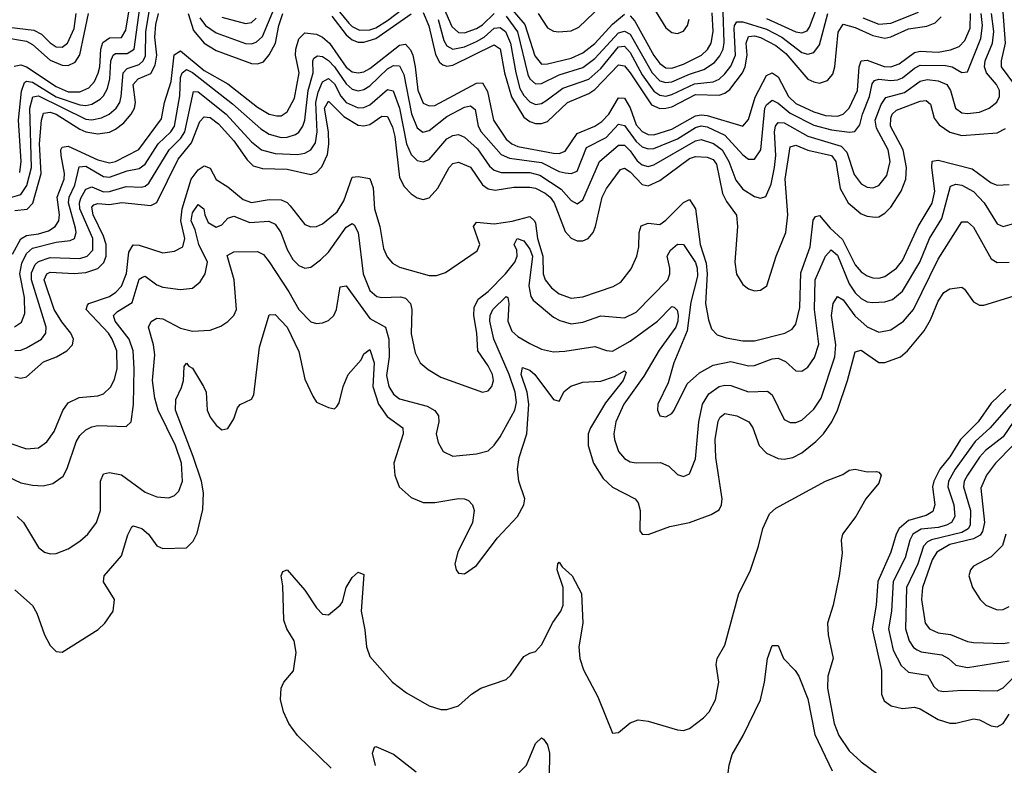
# Model space of a CAD drawing. Header units: inches. Extents: x 884549 to 1028252, y 526810 to 653624.
# Tile 877 of 1056: x 974006 to 977334, y 636249 to 638770. Entities that reach past the tile are written whole.
import ezdxf

# ---------------------------------------------------------------- set-up
doc = ezdxf.new("R2010")
doc.units = ezdxf.units.IN
doc.header["$MEASUREMENT"] = 0
doc.layers.add('A9673', color=7, linetype='Continuous')

msp = doc.modelspace()

# ---------------------------------------------------------------- linework, layer by layer
at = {"layer": 'A9673', "color": 5}
for points, elevation in [([(975028.6, 638868.6), (975118.3, 638758.3), (975130, 638746.4), (975154.6, 638734.6), (975190, 638735.1), (975210, 638742.5), (975250, 638767), (975330, 638827.7)], 2440), ([(975758.9, 638790), (975790, 638742.3), (975810, 638731), (975828.4, 638728.4), (975870, 638732.3), (975895.7, 638744.3), (976050, 638892.8)], 2520), ([(975418.6, 638858.6), (975466.6, 638746.6), (975490, 638725.8), (975510, 638725), (975550, 638739.3), (975570, 638752.6), (975610, 638791)], 2460), ([(973950, 638160.9), (974010, 638178.4), (974030.4, 638209.6), (974046.7, 638270), (974040.9, 638470), (974050.8, 638509.2), (974070, 638512.3), (974230, 638433.5), (974250, 638431.3), (974282.4, 638437.6), (974309.3, 638450.7), (974332.1, 638470), (974344.8, 638490), (974349.7, 638510), (974355.9, 638590), (974370, 638604.9), (974410, 638617.6), (974423.2, 638630), (974432.1, 638647.9), (974433, 638730), (974444.2, 638795.8)], 2440), ([(973987.5, 638612.5), (974010, 638617.5), (974030, 638610.4), (974130, 638544), (974170, 638526.2), (974210, 638526.2), (974240.4, 638539.6), (974258.8, 638561.2), (974271.4, 638588.6), (974277.2, 638610), (974281, 638670), (974287.6, 638692.4), (974310, 638708.1), (974350, 638709.4), (974365.5, 638734.5), (974377.8, 638810)], 2480), ([(974006.5, 638253.5), (974012, 638290), (974002.7, 638430), (974012.4, 638527.6), (974022.7, 638557.3), (974030, 638562.3), (974050, 638558.9), (974130, 638509.4), (974210, 638481.5), (974230, 638479.4), (974250, 638483.5), (974278.8, 638501.2), (974290, 638512.2), (974303, 638537), (974310.8, 638570), (974314.4, 638630), (974322.8, 638650), (974330, 638655.3), (974370, 638654.9), (974393.1, 638670), (974412.1, 638810)], 2460), ([(974615.7, 638775.7), (974633.9, 638750), (974670, 638725.3), (974770, 638689.1), (974790, 638688.3), (974806, 638694), (974827.2, 638712.8), (974867.4, 638810)], 2440), ([(975650, 638826.5), (975713.6, 638753.6), (975747.2, 638647.2), (975770, 638619.5), (975790, 638620.4), (975870, 638639.8), (975910, 638658.1), (975950, 638688.8), (976010, 638754.7), (976050, 638788.2)], 2480), ([(975650, 638781.8), (975688.7, 638728.7), (975724.2, 638584.2), (975730, 638570), (975750, 638553), (975770, 638553.6), (975830, 638583.5), (975910, 638608.3), (975950, 638638.7), (976030, 638725.1), (976050, 638731.3), (976070, 638720.6), (976144.2, 638590), (976170, 638563.2), (976190, 638556.8), (976210, 638559.3), (976270, 638585.8), (976318.9, 638601.1), (976354.9, 638625.1), (976372.8, 638647.2), (976383.6, 638670), (976387.4, 638692.6), (976384.2, 638795.8)], 2460), ([(976148.7, 638810), (976190, 638742.1), (976210, 638725.8), (976230, 638722.8), (976250, 638730.6), (976263.5, 638750), (976268.7, 638771.3)], 2520), ([(976530, 638773.1), (976630, 638728.6), (976650, 638725.1), (976667.8, 638732.2), (976675.8, 638744.2), (976700, 638810)], 2460), ([(976855.4, 638775.5), (976910, 638755), (976950, 638757.9), (977044.6, 638795.4)], 2440), ([(977370, 638549.9), (977324, 638610), (977324, 638630), (977337.8, 638690), (977328.9, 638811.1)], 2320), ([(973950, 638710.8), (974030, 638696.8), (974050, 638685.2), (974110, 638633.3), (974150, 638616), (974170, 638614.9), (974194.1, 638625.9), (974209.3, 638650.7), (974239, 638790)], 2520), ([(973970, 638744.4), (974053.9, 638733.9), (974080.2, 638720.2), (974110, 638691), (974130, 638678.4), (974150, 638676.3), (974168.1, 638690), (974190, 638739.3), (974197.1, 638790)], 2540), ([(973982.6, 637977.4), (974010, 638029.3), (974030, 638040.3), (974070, 638045.6), (974103.8, 638056.2), (974126.3, 638070), (974139, 638090), (974141.4, 638110), (974133.2, 638170), (974156.5, 638230), (974158.1, 638250), (974146.4, 638310), (974145.8, 638330), (974150, 638338.8), (974170, 638342.6), (974270, 638296.4), (974310, 638285.5), (974330, 638290.1), (974409.4, 638330.6), (974485.8, 638434.2), (974495.8, 638490), (974518.8, 638561.2), (974528.8, 638651.2), (974550, 638663.9), (974630, 638598.4), (974710, 638552.8), (974810, 638473.5), (974850, 638449.7), (974875.9, 638444.1), (974890, 638444.9), (974910, 638458.1), (974935.2, 638504.8), (974951.4, 638590), (974939.1, 638650), (974940, 638670), (974950, 638704.9), (974970, 638725.5), (975010, 638720.7), (975030, 638710.9), (975053.6, 638690), (975110, 638608.9), (975130, 638593.8), (975150, 638589.5), (975170, 638593.4), (975190, 638604.7), (975290, 638683.7), (975310, 638686.8), (975327.3, 638667.3), (975334.7, 638650), (975343.5, 638610), (975351.8, 638531.8), (975370, 638487.9), (975390, 638477.9), (975410, 638480.1), (975550, 638554.8), (975570, 638555.7), (975587.4, 638527.4), (975607.7, 638430), (975650, 638365.6), (975669.7, 638349.7), (975690, 638341.4), (975810, 638318.9), (975830, 638317.8), (975850, 638324.8), (975890, 638385.1), (975950, 638409.2), (975974.2, 638425.8), (975997.3, 638450), (976030, 638505.4), (976050, 638504.5), (976070, 638471.2), (976090, 638414.1), (976110, 638391.7), (976130, 638381.9), (976150, 638380.5), (976210, 638399.4), (976290, 638444.2), (976310, 638448.4), (976330, 638446.2), (976450, 638409.5), (976470, 638431.8), (976491.9, 638508.1), (976530, 638580.5), (976550, 638590.4), (976570, 638576), (976605, 638510), (976630, 638486.1), (976690, 638458.2), (976730, 638445.2), (976770, 638443.3), (976790, 638449.7), (976810, 638470.1), (976838, 638530), (976844, 638610), (976850, 638630.1), (976870, 638633.2), (976928.3, 638611.7), (976950, 638610.5), (976979.1, 638620.9), (977030, 638658.5), (977050, 638662.8), (977110, 638659.8), (977152.5, 638667.5), (977181.5, 638678.5), (977200.7, 638699.3), (977218.7, 638741.3), (977219.6, 638790)], 2380), ([(973989.1, 637730.9), (974012.6, 637747.4), (974023.7, 637776.3), (974022.8, 637830), (974006.5, 637910), (974013.5, 637946.5), (974030, 637979.5), (974050, 637997.4), (974130, 638017.1), (974176.8, 638023.2), (974191.9, 638030), (974197.1, 638050), (974194.9, 638065.1), (974170.9, 638150), (974173.7, 638170), (974193, 638210), (974207.7, 638272.3), (974230, 638274.5), (974290, 638239.9), (974310, 638237.8), (974370, 638258.3), (974410, 638266.1), (974430, 638281.3), (974474.7, 638350), (974517.2, 638390), (974530, 638410), (974547.7, 638512.3), (974550, 638574.7), (974555, 638590), (974570, 638601.6), (974590, 638591.6), (974725.2, 638485.2), (974821, 638401), (974850, 638383), (974890, 638371.7), (974910, 638372.7), (974938.1, 638381.9), (974950.4, 638389.6), (974963.9, 638410), (974970.2, 638429.8), (974981.7, 638530), (974998, 638590), (974996.7, 638630), (975000.7, 638639.3), (975012.7, 638647.3), (975030, 638645), (975050, 638631.3), (975070, 638610.3), (975110, 638553.2), (975130, 638535.1), (975150, 638529.2), (975170, 638534.1), (975190, 638545.7), (975250, 638603.8), (975270, 638614.7), (975290, 638614), (975304.3, 638584.3), (975330.9, 638450.9), (975350, 638403.8), (975369.2, 638389.2), (975390, 638394.9), (975450, 638442.9), (975510, 638473.5), (975530, 638478.4), (975546, 638466), (975555.9, 638410), (975566.5, 638390), (975633.4, 638313.4), (975661.7, 638301.7), (975770, 638286.5), (975830, 638256.8), (975850, 638251.4), (975870, 638249.3), (975890, 638257.7), (975922.2, 638337.8), (975988.4, 638371.6), (976030, 638416), (976050, 638411.4), (976090, 638357.8), (976110, 638339.9), (976130, 638332.8), (976150, 638334.3), (976230, 638366.9), (976290, 638405.7), (976310, 638410.8), (976330, 638407.8), (976390, 638379.6), (976450, 638312.4), (976470, 638298.1), (976490, 638297.6), (976511.2, 638330), (976524.8, 638470), (976530, 638482.1), (976550, 638497.2), (976570, 638487), (976610, 638454), (976690, 638413.2), (976750, 638397.4), (976810.7, 638389.3), (976828.7, 638391.3), (976845.3, 638414.7), (976854.4, 638450), (976878.8, 638510), (976887.3, 638552.7), (976895.5, 638564.5), (976910, 638569.1), (976950, 638563.5), (976973.5, 638566.5), (976990, 638572.8), (977030, 638606), (977050, 638615.7), (977134.9, 638614.9), (977157.4, 638610), (977190, 638591.2), (977210, 638592.9), (977254.2, 638705.8), (977260.7, 638750), (977256.3, 638790)], 2360), ([(973990, 638124.1), (974031.4, 638128.6), (974051.1, 638148.9), (974078.8, 638250), (974073.6, 638350), (974079.6, 638430), (974086.7, 638453.2), (974110, 638456.7), (974130, 638449.8), (974210, 638399), (974230, 638390), (974270, 638383.6), (974310, 638389.2), (974330, 638399.1), (974358.6, 638421.4), (974383, 638450), (974394, 638470), (974398.4, 638490), (974390, 638550.6), (974406.3, 638570), (974450, 638587.8), (974464.6, 638615.4), (974470.1, 638650), (974463.4, 638710), (974466.9, 638753.1), (974476.1, 638790)], 2420), ([(973990, 637651.6), (974010, 637652.1), (974030, 637660.1), (974080.2, 637690), (974094.8, 637710), (974095.4, 637730), (974046, 637890), (974046, 637914), (974058.5, 637941.5), (974070, 637952.5), (974110, 637966), (974210, 637961.9), (974234.1, 637970), (974253.2, 637990), (974253.9, 638030), (974210, 638130), (974208.5, 638150), (974213.2, 638166.8), (974230, 638196.7), (974250, 638204.8), (974290, 638188), (974310, 638189.1), (974366.1, 638206.1), (974416.6, 638203.4), (974430, 638207), (974442.8, 638217.2), (974511.3, 638330), (974551, 638369), (974564.3, 638390), (974593.6, 638526.4), (974610, 638525.7), (974704.5, 638450), (974790, 638356.7), (974823.6, 638330), (974870, 638316.9), (974945.7, 638314.3), (974970, 638317.9), (974990, 638329.2), (975006.3, 638353.7), (975011.4, 638390), (975006.9, 638490), (975015.1, 638524.9), (975030, 638559.9), (975050, 638570.4), (975070, 638553.3), (975091.4, 638511.4), (975109.5, 638490), (975150, 638471.5), (975170, 638472.5), (975190, 638482.3), (975250, 638533.6), (975269.2, 638529.2), (975290, 638471), (975313.2, 638350), (975330, 638313.4), (975350, 638294), (975370, 638288.9), (975390, 638296.8), (975450, 638366.5), (975470, 638377.9), (975490, 638381.5), (975510, 638372), (975553.1, 638333.1), (975594.4, 638274.4), (975610, 638260.8), (975633.1, 638253.1), (975730, 638252.5), (975763.9, 638243.9), (975836.4, 638196.4), (975870, 638158.9), (975890, 638146.7), (975910, 638160.2), (975965.5, 638290), (976030, 638344.9), (976050, 638345), (976070, 638326.6), (976093, 638293), (976110, 638278.6), (976130, 638273.9), (976150, 638279.3), (976290, 638360.2), (976310, 638364.7), (976351.2, 638351.2), (976380.6, 638330), (976403.3, 638290), (976427.1, 638227.1), (976450, 638196.6), (976490, 638171.8), (976510, 638165.8), (976528, 638172), (976546.1, 638213.9), (976557.9, 638270), (976561.7, 638310), (976557.9, 638390), (976560.7, 638410), (976570, 638422.4), (976590, 638421.2), (976670, 638376.3), (976782.4, 638342.4), (976802.3, 638322.3), (976826.1, 638246.1), (976850, 638214.4), (976870, 638203.4), (976890, 638201.2), (976910, 638209.5), (976936.8, 638243.2), (976948, 638290), (976941.7, 638330), (976902.6, 638402.6), (976897.6, 638430), (976917.5, 638482.5), (976933.4, 638506.6), (976996.3, 638523.7), (977050, 638561.5), (977072.8, 638567.2), (977110, 638563.3), (977139.6, 638550), (977152.6, 638530), (977168.7, 638470), (977190, 638455.3), (977210, 638452.1), (977250, 638457), (977283.2, 638470), (977308.9, 638491.1), (977318, 638510), (977318.1, 638530), (977308.1, 638550), (977273.7, 638590), (977267.1, 638610), (977269.7, 638630), (977293.9, 638690), (977298.6, 638730), (977291, 638790)], 2340), ([(974575.6, 638790), (974593.5, 638733.5), (974630, 638690.4), (974670, 638665.9), (974790, 638621.1), (974810, 638620.1), (974830, 638627.1), (974850, 638651.1), (974871.5, 638690), (974882.1, 638750), (974896, 638790)], 2420), ([(974690, 638778.6), (974770, 638757.2), (974790, 638760.6), (974805.7, 638774.3)], 2460), ([(975061.5, 638781.5), (975110, 638718.9), (975130, 638701.9), (975150, 638694), (975170, 638694), (975210, 638705.9), (975330, 638789.4)], 2420), ([(975370, 638793.6), (975389.4, 638749.4), (975412.1, 638652.1), (975425.5, 638625.5), (975436.8, 638616.8), (975450, 638612.4), (975470, 638615.4), (975610, 638685.1), (975630, 638671.2), (975644.7, 638590), (975668.5, 638508.5), (975710, 638440.2), (975730, 638424.9), (975750, 638418.5), (975770, 638418.2), (975790, 638425.3), (975857.8, 638490), (975930, 638520.4), (975950, 638533.8), (976030, 638617.2), (976050, 638614.1), (976070, 638590.1), (976141.7, 638481.7), (976169.5, 638469.5), (976190, 638470), (976210, 638475.3), (976290, 638516.5), (976370, 638514), (976390, 638520.8), (976406.5, 638533.5), (976448.7, 638590), (976458.3, 638610), (976464.6, 638650), (976461.4, 638690), (976470, 638712.9), (976490, 638714.5), (976510, 638709.4), (976562.3, 638682.3), (976595.3, 638655.3), (976670, 638569.1), (976690, 638559), (976710, 638555.5), (976736.3, 638563.7), (976754.1, 638585.9), (976760.9, 638610), (976772.7, 638727.3), (976790, 638754.3), (976830, 638743), (976890, 638716), (976930, 638707.7), (976950, 638711.2), (977010, 638738.4), (977072.4, 638747.6), (977100.9, 638759.1), (977121.1, 638778.9)], 2420), ([(975420.7, 638770), (975439.5, 638699.5), (975450, 638681.3), (975470, 638670.1), (975510, 638678.4), (975550, 638695.5), (975575.7, 638710), (975610, 638741.1), (975630, 638743.4), (975647.9, 638730), (975664.8, 638690), (975682.7, 638590), (975696.9, 638536.9), (975710, 638513.5), (975730, 638492.2), (975750, 638483.4), (975770, 638486.5), (975784.8, 638495.2), (975841.6, 638538.4), (975930, 638569.1), (975970, 638604.6), (976030, 638677.7), (976050, 638679.6), (976070, 638658.6), (976110, 638582.9), (976150, 638527.9), (976170, 638514.6), (976190, 638511.6), (976210, 638516.2), (976287.5, 638552.5), (976350, 638559.4), (976370, 638568.5), (976390, 638587.1), (976410, 638612.5), (976425.5, 638650), (976420.9, 638739.1), (976421.7, 638750), (976430, 638762.9), (976450, 638761.9), (976530, 638737.1), (976581.8, 638710), (976650, 638659.1), (976670, 638653.3), (976690, 638658.8), (976710, 638684.4), (976737.1, 638790)], 2440), ([(976070, 638783.1), (976084.9, 638764.9), (976150, 638648.3), (976170, 638621.7), (976190, 638607.4), (976210, 638605.2), (976250, 638618.8), (976310.6, 638649.4), (976331.2, 638668.8), (976343.4, 638690), (976350.1, 638729.9), (976347, 638793)], 2480), ([(973990, 637562.1), (974010, 637557.3), (974030, 637562.2), (974086.8, 637613.2), (974130.5, 637629.5), (974166.3, 637650), (974184.7, 637670), (974188, 637690), (974179.7, 637710), (974148.5, 637748.5), (974123.4, 637790), (974089.7, 637890.3), (974098, 637910), (974110, 637916.7), (974190, 637911.2), (974230, 637914.7), (974270, 637928.7), (974291, 637949), (974298.3, 637970), (974298.4, 638010), (974290, 638038.2), (974254.8, 638110), (974250, 638135.4), (974256.5, 638143.5), (974270, 638148), (974310, 638144.6), (974352.2, 638152.2), (974450, 638141.7), (974470, 638151.2), (974542.1, 638297.9), (974586.7, 638353.3), (974614.9, 638425.1), (974630, 638440.9), (974650, 638439.5), (974678.1, 638418.1), (974730, 638360.6), (974775.4, 638295.4), (974795.4, 638275.4), (974826.7, 638266.7), (974910, 638264.1), (974990, 638245.8), (975010, 638253.5), (975027.9, 638272.1), (975046.4, 638313.6), (975051.1, 638348.9), (975050, 638390), (975036.9, 638470), (975050, 638494.6), (975102, 638442), (975150, 638413.6), (975170, 638411.3), (975190, 638415.7), (975230, 638443.1), (975250, 638442), (975266.4, 638406.4), (975274.4, 638374.4), (975290, 638235.9), (975305.6, 638205.6), (975330, 638180.4), (975350, 638167.3), (975370, 638161.9), (975390, 638167.5), (975420, 638200.1), (975457.8, 638270), (975470, 638283.3), (975490, 638287.7), (975530, 638271.1), (975570, 638211.9), (975590, 638197.9), (975613.5, 638193.5), (975676.3, 638203.7), (975730, 638203.5), (975750, 638199.9), (975782.7, 638182.7), (975798.9, 638170), (975812.8, 638150), (975850, 638053.7), (975870, 638030.7), (975890, 638021.7), (975910, 638022), (975927.4, 638030), (975944.3, 638050), (975952.6, 638070), (975974.6, 638170), (975990, 638199.5), (976037.3, 638262.7), (976050, 638267.5), (976070, 638255.4), (976110, 638212.6), (976130, 638208.4), (976170, 638226), (976270, 638300.1), (976290, 638306.7), (976330, 638305), (976350, 638296.8), (976361.1, 638281.1), (976382.1, 638182.1), (976395.4, 638155.4), (976428.8, 638108.8), (976432.8, 638070), (976423.2, 637950), (976429.1, 637909.1), (976450, 637874.1), (976470, 637860.1), (976490, 637853.1), (976510, 637855), (976531.3, 637870), (976562.8, 637970), (976596.2, 638050), (976602.4, 638110), (976593.2, 638230), (976610, 638339.8), (976630, 638345), (976670, 638328), (976750.1, 638310), (976765.1, 638290), (976778.9, 638198.9), (976805.8, 638150), (976850, 638113.6), (976870, 638104.9), (976898.1, 638101.9), (976910, 638103.4), (976930, 638115.7), (976950, 638136.1), (976985.8, 638190), (977001.5, 638230), (977003.4, 638270), (976992.5, 638330), (976949.7, 638410), (976950, 638437.1), (976955.4, 638450), (976970, 638464.1), (977050, 638494), (977070, 638497), (977084.4, 638484.4), (977097.2, 638437.2), (977113.7, 638413.7), (977150, 638389.7), (977190, 638378.3), (977310, 638387.3), (977338.3, 638401.7)], 2320), ([(973970, 637339.1), (974030, 637319.3), (974070, 637322.1), (974097.7, 637342.3), (974122.6, 637377.4), (974152, 637448), (974170, 637474.6), (974207.6, 637492.4), (974270, 637498.3), (974290, 637504.8), (974313.1, 637526.9), (974326.6, 637553.4), (974336.2, 637590), (974334.3, 637650), (974319.4, 637690), (974306.5, 637710), (974231.4, 637790), (974235.3, 637804.7), (974239.8, 637810), (974310, 637834.1), (974331.9, 637848.1), (974350, 637868.7), (974367.9, 637912.1), (974375.7, 637984.3), (974390, 638008.9), (974410, 638007.8), (974490, 637981.3), (974530, 637986.6), (974557.7, 638002.3), (974564.9, 638030), (974550.7, 638090), (974555.4, 638130), (974586, 638230), (974610, 638262.4), (974630, 638275.6), (974650, 638268.2), (974670, 638229.3), (974710, 638204.6), (974761.4, 638161.4), (974790, 638151.8), (974850, 638161.6), (974890, 638161.1), (974910, 638151.6), (974920.8, 638140.8), (974970, 638077), (974990, 638069), (975010, 638071), (975030, 638079.6), (975079.5, 638120.5), (975102.3, 638157.7), (975130, 638237.1), (975150, 638239.3), (975190, 638233.2), (975200.8, 638200.8), (975205, 638130), (975223.7, 638070), (975236.5, 637996.5), (975248.2, 637968.2), (975266.5, 637946.5), (975290, 637933.2), (975390, 637904.6), (975415.4, 637904.6), (975445.5, 637914.5), (975552.3, 637987.7), (975561.8, 638010), (975540.6, 638070), (975550, 638085), (975610, 638079.7), (975671.3, 638088.7), (975730, 638103.8), (975746.8, 638090), (975750, 638081.5), (975755.9, 638030), (975774.1, 637970), (975775.9, 637910), (975782.4, 637890), (975803.7, 637863.7), (975830, 637843), (975870, 637828.4), (975910, 637833), (976012, 637868), (976037.8, 637882.2), (976072.8, 637927.2), (976091.9, 637970), (976098.6, 638001.4), (976100.3, 638050), (976106.9, 638073.1), (976130, 638081.3), (976170, 638077.7), (976190, 638091.9), (976250, 638151.7), (976270, 638161.6), (976290, 638130.2), (976306.4, 638010), (976326.5, 637946.5), (976329.7, 637910), (976324.7, 637810), (976334.5, 637754.5), (976344.7, 637724.7), (976364.1, 637704.1), (976393.9, 637693.9), (976450, 637683.7), (976490, 637683.7), (976592.4, 637710), (976616.7, 637723.3), (976630, 637740.2), (976643.5, 637796.5), (976646, 637914), (976677.8, 638002.2), (976688.6, 638091.4), (976696, 638104), (976710, 638107.5), (976745.4, 638065.4), (976787, 638027), (976830, 637940.7), (976850, 637917.7), (976870, 637903.9), (976890, 637897.3), (976910, 637896.1), (976930, 637901.3), (976970, 637929.6), (976990, 637955.4), (977042.8, 638070), (977090.5, 638149.5), (977099.4, 638190), (977088.6, 638270), (977090, 638291.3), (977110, 638295), (977225.1, 638265.1), (977290, 638218.6), (977310, 638210.1), (977350, 638212.1)], 2280), ([(973938, 637238), (974010, 637204.2), (974050, 637195.6), (974085.7, 637194.3), (974118.6, 637201.4), (974153.1, 637226.9), (974167.2, 637252.8), (974197.6, 637342.4), (974210, 637363.8), (974230, 637383.7), (974250, 637393.8), (974270, 637397.3), (974365.9, 637394.1), (974383.5, 637410), (974391.2, 637468.8), (974393.5, 637590), (974389.4, 637650), (974376.2, 637690), (974329.6, 637750), (974323.1, 637770), (974336.7, 637783.3), (974386.7, 637813.3), (974410, 637892), (974421.1, 637898.9), (974430, 637902.2), (974470, 637873.4), (974490, 637865.3), (974550, 637857.4), (974590, 637861.5), (974616.8, 637883.2), (974633.3, 637910), (974641.1, 637950), (974611.7, 638010), (974599.3, 638059.3), (974586.2, 638090), (974590, 638117), (974610, 638145), (974629.1, 638130), (974632.3, 638110), (974643.8, 638083.8), (974670, 638067.7), (974690, 638075.9), (974710, 638098.9), (974730, 638105.8), (974784.6, 638084.6), (974848.2, 638088.2), (974870, 638078.6), (974889.1, 638050), (974910, 637992.4), (974930, 637958.4), (974950, 637938.5), (974970, 637930.2), (974990, 637933), (975022.7, 637957.3), (975050, 637984.2), (975110, 638068.5), (975130, 638080.7), (975136.5, 638076.5), (975150.3, 638050.3), (975166.8, 637910), (975190, 637854.7), (975213.7, 637833.7), (975230.1, 637830.1), (975293.1, 637833.1), (975310, 637828.1), (975327.5, 637810), (975331.8, 637790), (975330, 637707.3), (975343.3, 637643.2), (975360.3, 637610), (975387.1, 637587.1), (975430, 637561.5), (975570, 637510.2), (975590, 637514.6), (975602, 637530), (975608, 637550), (975604.1, 637570), (975590, 637599.8), (975554.4, 637650), (975551.4, 637710), (975541.2, 637770), (975542.9, 637797.1), (975555.6, 637824.4), (975590, 637851.2), (975648.6, 637910), (975679.9, 637950), (975687.6, 637970), (975686.6, 637990), (975677.6, 638010), (975687.8, 638030), (975710, 638022.3), (975730, 637993.8), (975739, 637970), (975727.5, 637870), (975734.1, 637834.1), (975741.7, 637821.7), (975810, 637764.5), (975832.4, 637752.4), (975870, 637742), (975910, 637747), (975970, 637768.7), (976050, 637762.2), (976090, 637780.4), (976196.7, 637890), (976204.1, 637910), (976204, 637930), (976194.9, 637970), (976205.7, 637990), (976230, 638011.1), (976250, 638009.5), (976290, 637949.1), (976296.3, 637930), (976297.3, 637902.7), (976275.1, 637815.1), (976262.5, 637717.5), (976216.8, 637610), (976197.9, 637542.1), (976163.2, 637470), (976162.4, 637450), (976170, 637430.6), (976190, 637426.7), (976210, 637438.9), (976217.8, 637450), (976261.7, 637538.3), (976303.9, 637576.1), (976350, 637601.6), (976410, 637614.1), (976470, 637599), (976490, 637600.1), (976550, 637623.4), (976570, 637625.4), (976594.1, 637614.1), (976630, 637582.3), (976650, 637581.8), (976670, 637595.4), (976692.3, 637627.7), (976707.3, 637672.7), (976692.9, 637790), (976694.6, 637890), (976730, 637970.2), (976748.5, 637991.5), (976770, 637973.3), (976810, 637877.2), (976830, 637846.8), (976850, 637826.7), (976870, 637815.4), (976890, 637813.7), (976930, 637815.8), (976956.3, 637823.7), (976990, 637851.7), (977048.2, 637950), (977080.7, 638030), (977122.9, 638097.1), (977152.6, 638207.4), (977170, 638214.1), (977190, 638210.1), (977230, 638189.2), (977266.3, 638150), (977310, 638079), (977330, 638070.2), (977370, 638082.1)], 2260), ([(973997.6, 637090), (974019.3, 637070), (974070, 636984.9), (974090, 636969.2), (974110, 636963.9), (974130, 636965.4), (974170, 636981.4), (974210, 637007.1), (974236.3, 637030), (974266.2, 637070), (974279.7, 637110), (974279.5, 637210), (974290, 637234), (974310, 637238.9), (974350, 637231.4), (974430, 637172.5), (974470, 637157.2), (974510, 637153.7), (974530, 637160.7), (974544.2, 637175.7), (974556.7, 637210), (974552.9, 637270), (974533, 637330), (974474.9, 637450), (974463.5, 637490), (974455.6, 637550), (974463.5, 637636.5), (974459.1, 637670), (974442.3, 637730), (974450.6, 637749.4), (974470, 637760.6), (974490, 637758.5), (974550, 637726.7), (974590, 637716.5), (974650, 637720.3), (974686.3, 637733.7), (974710, 637748.9), (974730.5, 637769.5), (974739.4, 637790), (974731.5, 637890), (974707.5, 637972.4), (974730, 637985), (974810, 637986.5), (974830, 637975.9), (974850, 637950.8), (974916.3, 637850), (974950, 637789.5), (974990, 637747.9), (975010, 637742.7), (975030, 637745.3), (975050, 637752.8), (975068.4, 637770), (975076.9, 637790), (975090, 637866.5), (975110, 637869.4), (975190, 637759.7), (975243, 637730), (975254.4, 637690), (975254.9, 637630), (975246.6, 637566.6), (975253.7, 637530), (975270, 637503.5), (975290, 637488.2), (975383, 637463), (975408.9, 637448.9), (975422.4, 637430), (975423, 637410), (975414.5, 637370), (975420.7, 637340.7), (975437.6, 637310), (975470, 637294.7), (975550, 637301.7), (975590, 637312.1), (975610, 637331.2), (975630, 637359.7), (975679.4, 637450), (975684.9, 637475.1), (975681, 637510), (975660.3, 637570), (975609.4, 637689.4), (975594.9, 637750), (975596.4, 637770), (975606, 637790), (975650, 637834.2), (975656.3, 637830), (975659.9, 637810), (975655.7, 637750), (975670, 637716.3), (975690, 637698.2), (975730, 637674.5), (975770, 637656), (975810, 637647.1), (975848.7, 637648.7), (975950, 637664.7), (975990, 637651.4), (976010, 637649.6), (976070, 637683), (976162.2, 637750), (976210, 637800.5), (976217.9, 637797.9), (976227.9, 637787.9), (976231.3, 637771.3), (976231, 637750), (976224, 637730), (976167.3, 637652.7), (976115.9, 637564.1), (976047.7, 637470), (976020.8, 637410), (976014.7, 637370), (976016.6, 637350), (976030, 637310.3), (976050, 637286), (976070, 637275.3), (976090, 637271.4), (976172.5, 637272.5), (976200.3, 637260.3), (976230, 637232.2), (976250, 637225.5), (976270, 637234.9), (976290, 637285.5), (976301.6, 637410), (976314.3, 637470), (976335.2, 637504.8), (976370, 637529.3), (976390, 637534.6), (976410, 637533.2), (976470, 637511.4), (976533.8, 637513.8), (976550, 637501.8), (976590, 637418), (976610, 637407.7), (976630, 637407.4), (976650, 637416.1), (976690, 637452.9), (976715.5, 637490), (976761.5, 637630), (976764.2, 637670), (976750.3, 637770), (976755.2, 637810), (976770, 637833.5), (976790, 637822.6), (976828.8, 637768.9), (976870, 637730.9), (976910, 637712.9), (976950, 637721.1), (976993.8, 637750), (977027.6, 637790), (977110, 637960.5), (977190, 638086), (977210, 638086.4), (977230, 638067.9), (977290, 637961.2), (977310, 637948.4), (977350, 637949.6)], 2240), ([(973990, 636842.6), (974050, 636789), (974063.9, 636763.9), (974090, 636690.4), (974110, 636654), (974130, 636633.7), (974150, 636631.7), (974271.6, 636708.4), (974294.2, 636730), (974322, 636770), (974327.4, 636810), (974289.9, 636869.9), (974291.9, 636890), (974350, 636957), (974371.9, 637028.1), (974385, 637055), (974390, 637059), (974418.9, 637050), (974441.6, 637030), (974470, 636991.4), (974490, 636982.3), (974570, 636984.7), (974593, 637007), (974605.8, 637034.2), (974625.6, 637114.4), (974628.1, 637170), (974621.1, 637210), (974593.2, 637293.2), (974533.1, 637450), (974534.2, 637485.8), (974553.8, 637526.2), (974559.9, 637550), (974562.7, 637597.3), (974570, 637608.8), (974578, 637598), (974590, 637592.1), (974627.7, 637530), (974636.9, 637510), (974640.4, 637450), (974650, 637426), (974670, 637398.9), (974690, 637383.1), (974710, 637388.2), (974730, 637420.7), (974742.4, 637457.6), (974751.4, 637468.6), (974790, 637487.3), (974798, 637502), (974816.9, 637663.1), (974850, 637772.4), (974870, 637772.8), (974910, 637730.2), (974950, 637648), (974970, 637554.9), (974997.1, 637497.1), (975010, 637476.4), (975050, 637458.7), (975070, 637454), (975078.2, 637461.8), (975085.8, 637474.2), (975099.3, 637530), (975116.6, 637570), (975160.1, 637619.9), (975170, 637640.5), (975190, 637654.4), (975204.1, 637610), (975200.3, 637530), (975219, 637470), (975248.2, 637428.2), (975301.2, 637390), (975302.1, 637370), (975271.3, 637270), (975273.8, 637230), (975288.4, 637190), (975330, 637154.5), (975370, 637138), (975410, 637137), (975490, 637150.9), (975510, 637150.2), (975523.8, 637143.8), (975536.2, 637130), (975542.3, 637110), (975536.5, 637070), (975486.7, 636970), (975477.6, 636930), (975481.6, 636910), (975490, 636899.1), (975510, 636896.4), (975550, 636924.2), (975621.7, 637018.3), (975689.2, 637090), (975710.4, 637130), (975713.1, 637150), (975693.8, 637210), (975689.4, 637250), (975695, 637290), (975720.3, 637370), (975727.7, 637470), (975721.4, 637510), (975700.7, 637570), (975706.2, 637593.8), (975730, 637585.4), (975747.5, 637570), (975810, 637485.9), (975830, 637479.8), (975847, 637513), (975868.7, 637531.3), (975910, 637543.8), (975970, 637547.9), (976016.3, 637563.7), (976050, 637582.7), (976056.5, 637576.5), (976046, 637550), (975986, 637474), (975936, 637390), (975927.8, 637370), (975927.2, 637330), (975946.1, 637270), (975978.5, 637218.5), (976010, 637189.5), (976086.5, 637150), (976096.7, 637136.7), (976103.5, 637110), (976102, 637042), (976110.4, 637030.4), (976130, 637028.9), (976204.1, 637055.9), (976270.5, 637069.5), (976343.3, 637096.7), (976370, 637112.9), (976378.8, 637130), (976380.4, 637150), (976358.9, 637290), (976357, 637350), (976367.1, 637412.9), (976373.9, 637426.1), (976390, 637438), (976429.8, 637430.2), (976470.5, 637410.5), (976483.8, 637390), (976506, 637330), (976530, 637304.6), (976570, 637285.7), (976590, 637283.9), (976619.7, 637290), (976650, 637305.4), (976696.6, 637343.4), (976722.6, 637370), (976751.6, 637410), (976770.3, 637450), (976804.2, 637550), (976830, 637646.7), (976850, 637652.4), (976910, 637611.1), (976930.3, 637610.3), (976983, 637630), (977007.1, 637650), (977062.7, 637717.3), (977084.5, 637755.5), (977110, 637818), (977130, 637847.2), (977150, 637859.4), (977190, 637865.3), (977199.2, 637859.2), (977230, 637816.1), (977250, 637804.8), (977264.7, 637804.7), (977510, 637879.6)], 2220), ([(977339.7, 637520.3), (977290, 637473.3), (977245.4, 637410), (977186.5, 637350), (977150, 637292.2), (977115.7, 637250), (977095.8, 637210), (977091.8, 637190), (977099.5, 637130), (977093, 637107), (977070, 637093.9), (977010, 637077.2), (976978.9, 637050), (976968.1, 637030), (976950.1, 636970), (976906.6, 636870), (976901.2, 636790), (976887.1, 636710), (976919.3, 636570), (976919, 636490), (976927.5, 636467.5), (976952.2, 636450), (976990, 636441.1), (977030, 636445.7), (977050, 636439.6), (977110, 636403.9), (977150, 636392), (977170, 636391.6), (977230, 636406), (977250, 636402.9), (977290, 636383), (977310, 636379.3), (977330, 636390.9), (977350, 636421.7)], 2220), ([(977355.9, 637470), (977286.4, 637390), (977235.9, 637344.1), (977167.7, 637250), (977145.7, 637210), (977142.7, 637190), (977163.3, 637130), (977167.2, 637090), (977155.4, 637070), (977138.7, 637061.3), (977110, 637052.5), (977052.5, 637047.4), (977024.7, 637030), (977014.3, 637010), (976999.5, 636950), (976958.5, 636870), (976952.5, 636770), (976942.7, 636710), (976958.3, 636638.3), (976985.9, 636586), (977010, 636564.3), (977074.4, 636554.4), (977095.4, 636515.4), (977110, 636502.3), (977130, 636498.7), (977190, 636503.6), (977310, 636500.4), (977330, 636510.6), (977450, 636633.2)], 2240), ([(977383, 637437), (977330, 637359.7), (977270, 637313.6), (977250, 637290.3), (977209.2, 637230), (977198.6, 637210), (977195.6, 637190), (977219.5, 637110), (977218.9, 637061.1), (977211.9, 637048.1), (977190, 637036.3), (977088.5, 637011.5), (977074.9, 637005.1), (977060.8, 636990), (977041.4, 636930), (977003.6, 636850), (977000.5, 636710), (977012.6, 636670), (977027.7, 636647.7), (977039.3, 636639.3), (977052.8, 636632.8), (977122.4, 636622.4), (977145.3, 636610), (977170, 636587.5), (977210, 636579.9), (977350, 636602.8)], 2260), ([(977362.3, 637330), (977304.3, 637270), (977274.1, 637230), (977254.4, 637185.6), (977266.8, 637070), (977260.5, 637039.5), (977252.4, 637027.6), (977230, 637015.2), (977150, 636995), (977106.5, 636970), (977090, 636943.6), (977057.1, 636850), (977054.2, 636810), (977066.6, 636730), (977081, 636710), (977110, 636696.9), (977151.8, 636691.8), (977210, 636667.5), (977230, 636663.9), (977330, 636660.8), (977350, 636663.8)], 2280), ([(975059.4, 636239.4), (974945.2, 636350), (974916.2, 636390), (974897.6, 636430), (974888.3, 636471.7), (974889.7, 636510.3), (974899.3, 636530), (974931.3, 636568.7), (974940.3, 636630), (974933.8, 636670), (974909.8, 636710), (974899.3, 636739.3), (974895.9, 636855.9), (974889.8, 636890), (974896, 636904), (974910, 636910.4), (974970, 636841.7), (975010, 636781.1), (975030, 636760.3), (975050, 636758), (975089.7, 636790), (975097.9, 636802.1), (975109.8, 636850), (975130, 636884.4), (975150, 636902), (975170, 636894), (975160.5, 636770), (975173.4, 636706.6), (975179, 636650), (975190, 636616.4), (975266, 636530), (975313.8, 636493.8), (975390, 636450.2), (975430, 636438), (975450, 636437.3), (975490, 636450.3), (975533.3, 636490), (975564.5, 636510), (975650, 636538.7), (975666, 636554), (975710, 636616.4), (975730, 636628.5), (975750, 636634), (975770, 636656.9), (975807.8, 636732.2), (975835.4, 636770), (975843.1, 636790), (975843.6, 636850), (975823.2, 636910), (975825.1, 636930), (975830, 636936.3), (975840.2, 636920.2), (975873.2, 636890), (975904.8, 636830), (975909.7, 636730), (975896.1, 636650), (975899.1, 636610), (975911.6, 636571.6), (975960.8, 636480.8), (976010, 636357.3), (976030, 636360.5), (976070, 636392.2), (976097.2, 636402.8), (976130, 636398.7), (976230, 636368.7), (976250, 636367.2), (976270, 636373.1), (976318, 636410), (976336.8, 636430), (976358.5, 636470), (976369.8, 636530), (976360.7, 636590), (976363.5, 636610), (976390, 636654.9), (976436.6, 636830), (976475, 636905), (976503.7, 636990), (976517.6, 637050), (976540.7, 637099.3), (976561.4, 637118.6), (976730, 637209.4), (976787.9, 637232.1), (976810, 637246.3), (976830.2, 637250.2), (976870, 637241.5), (976902.3, 637242.3), (976910, 637240.3), (976918.3, 637230), (976910, 637203.1), (976866.3, 637150), (976831.7, 637090), (976786.7, 637030), (976783.1, 637010), (976785.7, 636965.7), (976775.9, 636890), (976756.1, 636790), (976736.6, 636730), (976738.4, 636690), (976755.6, 636610), (976737.2, 636550), (976736.3, 636510), (976759.4, 636390), (976775.3, 636350), (976810, 636298.6), (976850, 636260.4), (976902.1, 636222.1)], 2180), ([(977339.6, 637030), (977327.8, 636992.2), (977290, 636954.1), (977230, 636922.7), (977219.5, 636910), (977214.7, 636890), (977226.6, 636850), (977252.4, 636810), (977271.8, 636790), (977310, 636775.1), (977330, 636776), (977350, 636786.3)], 2320), ([(976390, 636134.4), (976404.3, 636250), (976414.1, 636285.9), (976451.7, 636350), (976510.5, 636470), (976523.7, 636530), (976533.5, 636610), (976550, 636654), (976570, 636654.4), (976588.2, 636610), (976627.1, 636570), (976640.1, 636550), (976670, 636473.4), (976693.7, 636353.7), (976752.1, 636230)], 2160), ([(975690, 636220.7), (975718.9, 636250), (975750, 636323), (975770, 636342), (975777, 636337), (975790, 636318.8), (975796.5, 636290), (975795.5, 636210)], 2160), ([(975208.8, 636248.8), (975198.3, 636290), (975205.2, 636310), (975210, 636312.7), (975270, 636286.7), (975346.7, 636226.7)], 2160)]:
    msp.add_lwpolyline(points, dxfattribs=dict(at, elevation=elevation))

doc.saveas('drawing.dxf')
